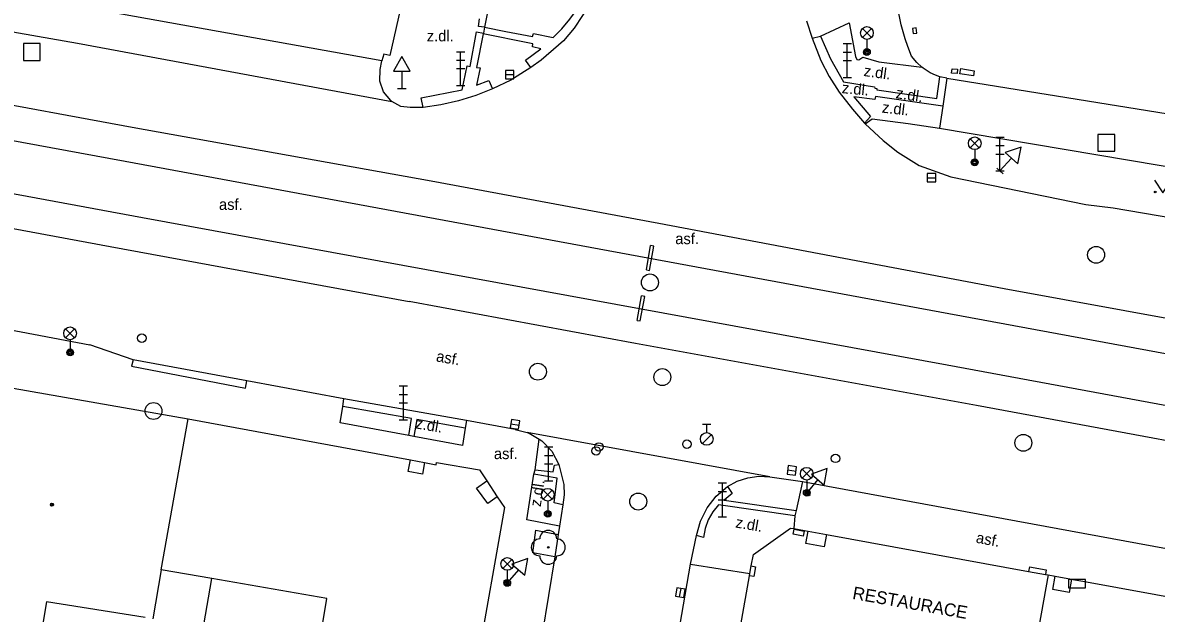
# Model space of a CAD drawing. Extents: x -596229 to -595156, y -1161237 to -1159376.
# Drawn here: x -595951.6 to -595884.7, y -1160336.7 to -1160301.9 of the extents above; entities that cross this region are included whole.
import ezdxf

# ---------------------------------------------------------------- set-up
doc = ezdxf.new("R2010")
doc.units = 0
for name, color, linetype in [('Level 22', 7, 'Continuous'), ('Level 24', 7, 'Continuous'), ('Level 26', 7, 'Continuous'), ('Level 27', 7, 'Continuous'), ('Level 28', 7, 'Continuous'), ('Level 31', 7, 'Continuous'), ('Level 33', 7, 'Continuous'), ('Level 34', 7, 'Continuous'), ('Level 36', 7, 'Continuous'), ('Level 39', 7, 'Continuous'), ('silnoproud - povrch.  znaky a  RIS  skut. velikost', 7, 'Continuous'), ('slaboproud - povrch.  znaky a tel. budka skut. velikost', 7, 'Continuous'), ('Specificka linie pasportu komunikaci', 7, 'Continuous'), ('TM - budovy zdene_ betonove - NP', 7, 'Continuous'), ('TM - budovy zdene_ betonove - VP', 7, 'Continuous'), ('TM - chodniky - VP', 7, 'Continuous'), ('TM - komunikace - VP', 7, 'Continuous'), ('TM - MHD - osa koleji', 7, 'Continuous'), ('TM - popis objektu', 7, 'Continuous'), ('TM - popis povrchu', 7, 'Continuous'), ('TM - rozhrani mezi zpev. plochami mezi sebou - VP', 7, 'Continuous'), ('TM - vstup do budovy - zdene_ betonove  - shora neviditelny', 7, 'Continuous')]:
    doc.layers.add(name, color=color, linetype=linetype)

msp = doc.modelspace()

# ---------------------------------------------------------------- linework, layer by layer
at = {"layer": 'Level 22'}
msp.add_circle((-595920.57, -1160332.84), 0.05, dxfattribs=at)
for centre, start, end in [((-595921.07, -1160332.84), 90, 270), ((-595920.57, -1160332.34), 0, 180), ((-595920.07, -1160332.84), 270, 90), ((-595920.57, -1160333.34), 180, 0)]:
    msp.add_arc(centre, 0.5, start, end, dxfattribs=at)
at = {"layer": 'Level 24'}
msp.add_lwpolyline([(-595889.867, -1160335.228), (-595888.867, -1160335.228), (-595888.867, -1160334.728), (-595889.867, -1160334.728)], close=True, dxfattribs=at)
at = {"layer": 'Level 26'}
for points in [[(-595951.54, -1160304.09), (-595950.54, -1160304.09), (-595950.54, -1160303.09), (-595951.54, -1160303.09)], [(-595888.14, -1160309.46), (-595887.14, -1160309.46), (-595887.14, -1160308.46), (-595888.14, -1160308.46)]]:
    msp.add_lwpolyline(points, close=True, dxfattribs=at)
at = {"layer": 'Level 27'}
for p, q in [((-595923.1, -1160304.93), (-595922.6, -1160304.93)), ((-595898.21, -1160311.02), (-595897.71, -1160311.02)), ((-595922.776, -1160325.538), (-595922.284, -1160325.622)), ((-595906.448, -1160328.265), (-595905.952, -1160328.335)), ((-595912.823, -1160335.766), (-595912.737, -1160335.274))]:
    msp.add_line(p, q, dxfattribs=at)
for points in [[(-595923.1, -1160305.18), (-595922.6, -1160305.18), (-595922.6, -1160304.68), (-595923.1, -1160304.68)], [(-595898.21, -1160311.27), (-595897.71, -1160311.27), (-595897.71, -1160310.77), (-595898.21, -1160310.77)], [(-595922.819, -1160325.784), (-595922.326, -1160325.869), (-595922.241, -1160325.376), (-595922.734, -1160325.291)], [(-595906.483, -1160328.513), (-595905.987, -1160328.583), (-595905.917, -1160328.087), (-595906.413, -1160328.017)], [(-595912.577, -1160335.809), (-595912.491, -1160335.317), (-595912.983, -1160335.231), (-595913.069, -1160335.723)]]:
    msp.add_lwpolyline(points, close=True, dxfattribs=at)
for centre in [(-595888.25, -1160315.57), (-595914.57, -1160317.2), (-595921.18, -1160322.47), (-595913.84, -1160322.79), (-595943.86, -1160324.79), (-595892.54, -1160326.67), (-595915.26, -1160330.14)]:
    msp.add_circle(centre, 0.5, dxfattribs=at)
at = {"layer": 'Level 28'}
for p, q in [((-595911.47, -1160325.565), (-595910.97, -1160325.565)), ((-595911.22, -1160326.065), (-595911.22, -1160325.565)), ((-595911.478, -1160326.712), (-595910.948, -1160326.182))]:
    msp.add_line(p, q, dxfattribs=at)
for centre, radius in [((-595944.55, -1160320.49), 0.25), ((-595911.22, -1160326.44), 0.375), ((-595912.39, -1160326.75), 0.25), ((-595903.62, -1160327.59), 0.25)]:
    msp.add_circle(centre, radius, dxfattribs=at)
at = {"layer": 'Level 31'}
for centre in [(-595917.75, -1160327.15), (-595917.58, -1160326.91)]:
    msp.add_circle(centre, 0.25, dxfattribs=at)
at = {"layer": 'Level 33'}
for p, q in [((-595902.035, -1160302.74), (-595901.505, -1160302.21)), ((-595902.035, -1160302.21), (-595901.505, -1160302.74)), ((-595901.77, -1160302.85), (-595901.77, -1160303.6)), ((-595925.99, -1160303.58), (-595925.49, -1160303.58)), ((-595925.74, -1160305.58), (-595925.74, -1160303.58)), ((-595903.18, -1160303.1), (-595902.68, -1160303.1)), ((-595902.93, -1160305.1), (-595902.93, -1160303.1)), ((-595925.99, -1160304.08), (-595925.49, -1160304.08)), ((-595903.18, -1160303.6), (-595902.68, -1160303.6)), ((-595903.18, -1160304.1), (-595902.68, -1160304.1)), ((-595925.99, -1160304.58), (-595925.49, -1160304.58)), ((-595925.99, -1160305.58), (-595925.49, -1160305.58)), ((-595903.18, -1160305.1), (-595902.68, -1160305.1)), ((-595895.675, -1160309.25), (-595895.145, -1160308.72)), ((-595895.675, -1160308.72), (-595895.145, -1160309.25)), ((-595894.17, -1160308.62), (-595893.67, -1160308.62)), ((-595893.92, -1160310.62), (-595893.92, -1160308.62)), ((-595895.41, -1160309.36), (-595895.41, -1160310.11)), ((-595894.17, -1160309.12), (-595893.67, -1160309.12)), ((-595894.17, -1160309.62), (-595893.67, -1160309.62)), ((-595894.17, -1160310.62), (-595893.67, -1160310.62)), ((-595949.045, -1160320.47), (-595948.515, -1160319.94)), ((-595949.045, -1160319.94), (-595948.515, -1160320.47)), ((-595948.78, -1160320.58), (-595948.78, -1160321.33)), ((-595929.37, -1160323.31), (-595928.87, -1160323.31)), ((-595929.12, -1160325.31), (-595929.12, -1160323.31)), ((-595929.37, -1160323.81), (-595928.87, -1160323.81)), ((-595929.37, -1160324.31), (-595928.87, -1160324.31)), ((-595929.37, -1160325.31), (-595928.87, -1160325.31)), ((-595920.8, -1160326.91), (-595920.3, -1160326.91)), ((-595920.55, -1160328.91), (-595920.55, -1160326.91)), ((-595920.8, -1160327.41), (-595920.3, -1160327.41)), ((-595920.8, -1160327.91), (-595920.3, -1160327.91)), ((-595905.585, -1160328.76), (-595905.055, -1160328.23)), ((-595905.585, -1160328.23), (-595905.055, -1160328.76)), ((-595920.8, -1160328.91), (-595920.3, -1160328.91)), ((-595905.32, -1160328.87), (-595905.32, -1160329.62)), ((-595920.865, -1160330), (-595920.335, -1160329.47)), ((-595920.865, -1160329.47), (-595920.335, -1160330)), ((-595910.55, -1160329.04), (-595910.05, -1160329.04)), ((-595910.55, -1160329.54), (-595910.05, -1160329.54)), ((-595910.3, -1160331.04), (-595910.3, -1160329.04)), ((-595920.6, -1160330.11), (-595920.6, -1160330.86)), ((-595910.55, -1160330.04), (-595910.05, -1160330.04)), ((-595910.55, -1160331.04), (-595910.05, -1160331.04)), ((-595923.255, -1160334.08), (-595922.725, -1160333.55)), ((-595923.255, -1160333.55), (-595922.725, -1160334.08)), ((-595922.99, -1160334.19), (-595922.99, -1160334.94))]:
    msp.add_line(p, q, dxfattribs=at)
for centre, radius in [((-595901.77, -1160302.475), 0.375), ((-595901.77, -1160303.6), 0.2), ((-595901.77, -1160303.6), 0.145), ((-595901.77, -1160303.6), 0.0876), ((-595895.41, -1160308.985), 0.375), ((-595895.41, -1160310.11), 0.2), ((-595895.41, -1160310.11), 0.145), ((-595895.41, -1160310.11), 0.0876), ((-595948.78, -1160320.205), 0.375), ((-595948.78, -1160321.33), 0.2), ((-595948.78, -1160321.33), 0.145), ((-595948.78, -1160321.33), 0.0876), ((-595905.32, -1160328.495), 0.375), ((-595920.6, -1160329.735), 0.375), ((-595905.32, -1160329.62), 0.2), ((-595905.32, -1160329.62), 0.145), ((-595905.32, -1160329.62), 0.0876), ((-595920.6, -1160330.86), 0.2), ((-595920.6, -1160330.86), 0.145), ((-595920.6, -1160330.86), 0.0876), ((-595922.99, -1160333.815), 0.375), ((-595922.99, -1160334.94), 0.2), ((-595922.99, -1160334.94), 0.145), ((-595922.99, -1160334.94), 0.0876)]:
    msp.add_circle(centre, radius, dxfattribs=at)
at = {"layer": 'Level 34'}
for p, q in [((-595929.21, -1160304.732), (-595929.21, -1160305.75)), ((-595929.46, -1160305.75), (-595928.96, -1160305.75)), ((-595893.239, -1160309.863), (-595893.92, -1160310.62)), ((-595894.106, -1160310.453), (-595893.734, -1160310.787)), ((-595904.666, -1160328.84), (-595905.32, -1160329.62)), ((-595905.512, -1160329.459), (-595905.128, -1160329.781)), ((-595922.336, -1160334.16), (-595922.99, -1160334.94)), ((-595923.182, -1160334.779), (-595922.798, -1160335.101))]:
    msp.add_line(p, q, dxfattribs=at)
for points in [[(-595929.71, -1160304.732), (-595928.71, -1160304.732), (-595929.21, -1160303.866)], [(-595893.611, -1160309.529), (-595892.867, -1160310.198), (-595892.66, -1160309.22)], [(-595905.049, -1160328.519), (-595904.283, -1160329.162), (-595904.109, -1160328.177)], [(-595922.719, -1160333.839), (-595921.953, -1160334.482), (-595921.779, -1160333.497)]]:
    msp.add_lwpolyline(points, close=True, dxfattribs=at)
at = {"layer": 'Level 36'}
msp.add_lwpolyline([(-595884.81, -1160311.16), (-595884.31, -1160311.91), (-595883.81, -1160311.16)], dxfattribs=at)
msp.add_circle((-595884.76, -1160311.86), 0.05, dxfattribs=at)
at = {"layer": 'Level 39'}
for radius in [0.09, 0.0398]:
    msp.add_circle((-595949.85, -1160330.32), radius, dxfattribs=at)
at = {"layer": 'silnoproud - povrch.  znaky a  RIS  skut. velikost'}
for points in [[(-595899.09, -1160302.2), (-595899.05, -1160302.51), (-595898.82, -1160302.48), (-595898.86, -1160302.17), (-595899.09, -1160302.2)], [(-595896.75, -1160304.59), (-595896.43, -1160304.62), (-595896.45, -1160304.87), (-595896.77, -1160304.84), (-595896.75, -1160304.59)], [(-595896.23, -1160304.58), (-595895.44, -1160304.7), (-595895.49, -1160305), (-595896.28, -1160304.88), (-595896.23, -1160304.58)], [(-595905.53, -1160332.17), (-595906.12, -1160332.07), (-595906.06, -1160331.77)], [(-595906.06, -1160331.77), (-595905.47, -1160331.88)], [(-595905.47, -1160331.88), (-595905.53, -1160332.17)], [(-595908.59, -1160333.94), (-595908.34, -1160333.98), (-595908.45, -1160334.57), (-595908.69, -1160334.53)]]:
    msp.add_lwpolyline(points, dxfattribs=at)
at = {"layer": 'slaboproud - povrch.  znaky a tel. budka skut. velikost'}
for points in [[(-595892.18, -1160333.99), (-595892.23, -1160334.26)], [(-595892.18, -1160333.99), (-595891.19, -1160334.17), (-595891.24, -1160334.44)]]:
    msp.add_lwpolyline(points, dxfattribs=at)
at = {"layer": 'Specificka linie pasportu komunikaci'}
msp.add_lwpolyline([(-595907.49, -1160328.67), (-595921.82, -1160326.06)], dxfattribs=at)
at = {"layer": 'TM - budovy zdene_ betonove - NP'}
for points in [[(-595928.83, -1160328.36), (-595928.7, -1160327.68)], [(-595927.87, -1160327.83), (-595927.99, -1160328.52)], [(-595924.8, -1160329.34), (-595924.2, -1160328.91)], [(-595923.58, -1160329.85), (-595924.14, -1160330.25)], [(-595905.38, -1160332.61), (-595905.24, -1160331.89)], [(-595904.16, -1160332.09), (-595904.3, -1160332.81)], [(-595890.81, -1160335.32), (-595890.66, -1160334.54)], [(-595889.69, -1160334.72), (-595889.83, -1160335.5)]]:
    msp.add_lwpolyline(points, dxfattribs=at)
at = {"layer": 'TM - budovy zdene_ betonove - VP'}
for points in [[(-595956.77, -1160322.63), (-595941.81, -1160325.25)], [(-595943.41, -1160334.17), (-595941.81, -1160325.25)], [(-595941.81, -1160325.25), (-595928.7, -1160327.68)], [(-595928.7, -1160327.68), (-595927.87, -1160327.83)], [(-595927.87, -1160327.83), (-595927.18, -1160327.96), (-595927.16, -1160327.84), (-595924.63, -1160328.26)], [(-595924.63, -1160328.26), (-595924.2, -1160328.91)], [(-595924.2, -1160328.91), (-595923.58, -1160329.85)], [(-595923.58, -1160329.85), (-595923.15, -1160330.49)], [(-595923.15, -1160330.49), (-595924.78, -1160339.74)], [(-595908.47, -1160333.27), (-595906.28, -1160331.7)], [(-595906.28, -1160331.7), (-595906.09, -1160331.73)], [(-595906.09, -1160331.73), (-595905.46, -1160331.85), (-595905.24, -1160331.89)], [(-595905.24, -1160331.89), (-595904.16, -1160332.09)], [(-595904.16, -1160332.09), (-595892.23, -1160334.26)], [(-595908.59, -1160333.94), (-595908.47, -1160333.27)], [(-595943.41, -1160334.17), (-595943.9, -1160337.05)], [(-595940.42, -1160334.68), (-595943.41, -1160334.17)], [(-595908.67, -1160334.39), (-595908.59, -1160333.94)], [(-595892.23, -1160334.26), (-595891.24, -1160334.44)], [(-595942.3, -1160345.61), (-595940.42, -1160334.68)], [(-595933.63, -1160335.85), (-595940.42, -1160334.68)], [(-595911.77, -1160351.88), (-595908.69, -1160334.53)], [(-595908.69, -1160334.53), (-595908.67, -1160334.39)], [(-595891.07, -1160334.47), (-595892.83, -1160344.23)], [(-595891.24, -1160334.44), (-595891.07, -1160334.47)], [(-595891.07, -1160334.47), (-595890.66, -1160334.54)], [(-595890.66, -1160334.54), (-595889.69, -1160334.72)], [(-595889.69, -1160334.72), (-595889.63, -1160334.73), (-595889.04, -1160334.84), (-595882.68, -1160336)], [(-595950.17, -1160336.06), (-595951.55, -1160344.29)], [(-595944.36, -1160336.98), (-595950.17, -1160336.06)], [(-595935.45, -1160346.86), (-595933.63, -1160335.85)]]:
    msp.add_lwpolyline(points, dxfattribs=at)
at = {"layer": 'TM - chodniky - VP'}
for points in [[(-595898.53, -1160304.49), (-595898.83, -1160304.22), (-595899.13, -1160303.85), (-595899.35, -1160303.28), (-595899.52, -1160302.81), (-595899.74, -1160302), (-595899.98, -1160300.83), (-595900.07, -1160299.26), (-595900.21, -1160296.89), (-595900.18, -1160294.97), (-595900.13, -1160294.26), (-595900, -1160292.8), (-595899.79, -1160291.39), (-595899.25, -1160288.22)], [(-595897.46, -1160305.06), (-595897.72, -1160304.97), (-595898.03, -1160304.83), (-595898.45, -1160304.56), (-595898.53, -1160304.49)], [(-595897.05, -1160305.14), (-595897.46, -1160305.06)], [(-595897.05, -1160305.14), (-595861.53, -1160310.87)], [(-595901.87, -1160307.83), (-595901.47, -1160307.55), (-595899.33, -1160307.81), (-595897.49, -1160308.09)], [(-595897.49, -1160308.09), (-595862.23, -1160314.03), (-595856.37, -1160314.89)], [(-595920.19, -1160333.4), (-595921.48, -1160333.16), (-595921.3, -1160331.83), (-595919.98, -1160332.09)]]:
    msp.add_lwpolyline(points, dxfattribs=at)
at = {"layer": 'TM - komunikace - VP'}
for points in [[(-595930.38, -1160304.12), (-595959.59, -1160298.87)], [(-595918.05, -1160300.69), (-595919.05, -1160302.19), (-595919.68, -1160302.93), (-595919.97, -1160303.19), (-595920.99, -1160304.08), (-595921.59, -1160304.52)], [(-595905.33, -1160301.75), (-595905.01, -1160302.79)], [(-595905.01, -1160302.79), (-595904.48, -1160304.1), (-595903.99, -1160305.04), (-595903.4, -1160305.97)], [(-595929.8, -1160306.51), (-595929.86, -1160306.47), (-595930.29, -1160305.95), (-595930.51, -1160305.31), (-595930.49, -1160304.63), (-595930.38, -1160304.12)], [(-595921.59, -1160304.52), (-595922.78, -1160305.26), (-595923.86, -1160305.77)], [(-595923.86, -1160305.77), (-595924.85, -1160306.16), (-595925.86, -1160306.48), (-595926.9, -1160306.72), (-595927.95, -1160306.87)], [(-595903.4, -1160305.97), (-595902.62, -1160306.98), (-595901.91, -1160307.79)], [(-595927.95, -1160306.87), (-595928.71, -1160306.87), (-595929.27, -1160306.81), (-595929.8, -1160306.51)], [(-595901.91, -1160307.79), (-595901.87, -1160307.83)], [(-595901.87, -1160307.83), (-595900.81, -1160308.83), (-595899.95, -1160309.52), (-595898.69, -1160310.29), (-595896.81, -1160310.97), (-595888.85, -1160312.6), (-595887.25, -1160312.8)], [(-595887.25, -1160312.8), (-595862.4, -1160317.03), (-595857.19, -1160317.91), (-595834.92, -1160321.59)], [(-595959.38, -1160318.66), (-595947.62, -1160320.89)], [(-595945.06, -1160321.77), (-595947.62, -1160320.89)], [(-595938.36, -1160323.01), (-595945.06, -1160321.77)], [(-595932.63, -1160324.07), (-595938.36, -1160323.01)], [(-595925.4, -1160325.36), (-595932.63, -1160324.07)], [(-595922.53, -1160325.88), (-595925.4, -1160325.36)], [(-595922.53, -1160325.88), (-595921.82, -1160326.06)], [(-595921.82, -1160326.06), (-595921.69, -1160326.1), (-595921.1, -1160326.46)], [(-595921.1, -1160326.46), (-595920.95, -1160326.55), (-595920.35, -1160327.17), (-595919.94, -1160327.94)], [(-595919.94, -1160327.94), (-595919.66, -1160329.12), (-595919.64, -1160329.73), (-595919.71, -1160330.33)], [(-595910, -1160329.24), (-595909.42, -1160328.93), (-595908.8, -1160328.73), (-595908.15, -1160328.64), (-595907.49, -1160328.67)], [(-595907.49, -1160328.67), (-595905.58, -1160328.96)], [(-595905.58, -1160328.96), (-595879.39, -1160333.77)], [(-595911.82, -1160332.14), (-595911.58, -1160331.3), (-595911.19, -1160330.51), (-595910.66, -1160329.82), (-595910, -1160329.24)], [(-595919.71, -1160330.33), (-595919.9, -1160331.59)], [(-595919.9, -1160331.59), (-595919.98, -1160332.09)], [(-595919.98, -1160332.09), (-595920.19, -1160333.4)], [(-595912.17, -1160333.83), (-595911.82, -1160332.14)], [(-595920.19, -1160333.4), (-595921.31, -1160340.24)], [(-595917.61, -1160365.38), (-595912.17, -1160333.83)]]:
    msp.add_lwpolyline(points, dxfattribs=at)
at = {"layer": 'TM - MHD - osa koleji'}
for points in [[(-596044.18, -1160291.82), (-595993.89, -1160301.15), (-595945.53, -1160310.05), (-595896.94, -1160319.03), (-595843.66, -1160328.88)], [(-596044.78, -1160294.79), (-595995.16, -1160304), (-595944.51, -1160313.37), (-595897.04, -1160322.06), (-595844.44, -1160331.81)]]:
    msp.add_lwpolyline(points, dxfattribs=at)
at = {"layer": 'TM - rozhrani mezi zpev. plochami mezi sebou - VP'}
for points in [[(-595982.96, -1160296.99), (-595948.34, -1160303.08), (-595929.8, -1160306.51)], [(-595924.08, -1160300.85), (-595924.33, -1160302.14)], [(-595920.28, -1160302.75), (-595920.021, -1160302.48), (-595919.77, -1160302.22), (-595919.3, -1160301.66), (-595918.87, -1160301.06), (-595918.49, -1160300.43), (-595918.05, -1160300.69)], [(-595929.3, -1160301.11), (-595929.91, -1160303.8), (-595930.28, -1160303.73), (-595930.38, -1160304.12)], [(-595924.69, -1160302.09), (-595924.62, -1160301.64)], [(-595924.33, -1160302.14), (-595924.69, -1160302.09)], [(-595924.33, -1160302.14), (-595924.4, -1160302.48)], [(-595924.33, -1160302.14), (-595923.08, -1160302.38), (-595921.5, -1160302.69), (-595921.45, -1160302.51), (-595920.28, -1160302.75)], [(-595904.5, -1160302.67), (-595902.81, -1160301.88), (-595902.45, -1160303.86), (-595902.37, -1160304.04), (-595902.24, -1160304.05), (-595902.01, -1160303.91), (-595901.06, -1160304.18), (-595898.53, -1160304.49)], [(-595927.95, -1160306.87), (-595928.06, -1160306.31), (-595925.65, -1160305.84), (-595925.36, -1160304.41), (-595925.18, -1160304.46), (-595924.8, -1160302.41), (-595924.4, -1160302.48)], [(-595924.41, -1160302.53), (-595924.8, -1160304.51), (-595924.59, -1160304.54), (-595924.8, -1160305.55), (-595924.07, -1160305.28), (-595923.86, -1160305.77)], [(-595924.4, -1160302.48), (-595924.41, -1160302.53)], [(-595921.59, -1160304.52), (-595921.91, -1160304.08), (-595921.01, -1160303.41), (-595921.51, -1160303.3), (-595921.48, -1160303.11), (-595921.68, -1160303.07), (-595924.41, -1160302.53)], [(-595905.01, -1160302.79), (-595904.5, -1160302.67)], [(-595904.5, -1160302.67), (-595903.92, -1160304.01), (-595903.16, -1160305.36), (-595901.32, -1160305.65)], [(-595945.12, -1160308.06), (-595965.16, -1160304.36)], [(-595901.32, -1160305.65), (-595901.31, -1160305.73), (-595901.18, -1160305.75), (-595901.19, -1160305.83), (-595897.65, -1160306.34), (-595897.46, -1160305.06)], [(-595897.05, -1160305.14), (-595897.3, -1160306.79)], [(-595897.3, -1160306.79), (-595901.27, -1160306.23), (-595901.3, -1160306.41), (-595902.54, -1160306.24), (-595901.56, -1160307.41), (-595901.91, -1160307.79)], [(-595897.3, -1160306.79), (-595897.49, -1160308.09)], [(-595927.47, -1160311.23), (-595945.12, -1160308.06)], [(-595966.67, -1160311.33), (-595946.41, -1160315.07)], [(-595914.04, -1160313.73), (-595927.47, -1160311.23)], [(-595893.68, -1160317.58), (-595914.04, -1160313.73)], [(-595946.41, -1160315.07), (-595928.77, -1160318.32)], [(-595914.77, -1160316.46), (-595914.6, -1160316.49), (-595914.35, -1160315.05), (-595914.53, -1160315.02)], [(-595914.77, -1160316.46), (-595914.53, -1160315.02)], [(-595872.54, -1160321.43), (-595893.68, -1160317.58)], [(-595915.32, -1160319.44), (-595915.06, -1160318)], [(-595915.32, -1160319.44), (-595915.14, -1160319.47), (-595914.87, -1160318.04), (-595915.06, -1160318)], [(-595915.42, -1160320.81), (-595928.77, -1160318.32)], [(-595895.31, -1160324.47), (-595915.42, -1160320.81)], [(-595945.06, -1160321.77), (-595945.16, -1160322.15), (-595938.44, -1160323.45), (-595938.36, -1160323.01)], [(-595932.7, -1160324.52), (-595932.63, -1160324.07)], [(-595928.8, -1160326.24), (-595932.84, -1160325.48), (-595932.7, -1160324.52)], [(-595928.8, -1160326.24), (-595928.63, -1160325.24), (-595932.7, -1160324.52)], [(-595873.66, -1160328.47), (-595895.31, -1160324.47)], [(-595925.47, -1160325.81), (-595928.33, -1160325.29), (-595928.5, -1160326.29)], [(-595925.4, -1160325.36), (-595925.47, -1160325.81)], [(-595928.5, -1160326.29), (-595928.8, -1160326.24)], [(-595925.47, -1160325.81), (-595925.64, -1160326.83), (-595928.5, -1160326.29)], [(-595921.35, -1160328.26), (-595921.1, -1160326.46)], [(-595921.43, -1160328.52), (-595921.35, -1160328.26)], [(-595921.35, -1160328.26), (-595920.28, -1160328.39), (-595920.21, -1160327.98), (-595919.94, -1160327.94)], [(-595919.9, -1160331.59), (-595921.84, -1160331.22), (-595921.43, -1160328.52)], [(-595919.71, -1160330.33), (-595920.22, -1160330.21), (-595920.05, -1160328.75), (-595921.43, -1160328.52)], [(-595905.58, -1160328.96), (-595905.95, -1160330.66)], [(-595910, -1160329.24), (-595909.72, -1160329.67), (-595910.2, -1160330.05), (-595905.95, -1160330.66)], [(-595906.02, -1160330.97), (-595910.53, -1160330.32), (-595910.87, -1160330.74), (-595911.13, -1160331.21), (-595911.32, -1160331.72), (-595911.42, -1160332.25), (-595911.82, -1160332.14)], [(-595906.02, -1160330.97), (-595906.09, -1160331.73)], [(-595905.95, -1160330.66), (-595906.02, -1160330.97)], [(-595912.17, -1160333.83), (-595908.67, -1160334.39)]]:
    msp.add_lwpolyline(points, dxfattribs=at)
at = {"layer": 'TM - vstup do budovy - zdene_ betonove  - shora neviditelny'}
for points in [[(-595927.99, -1160328.52), (-595928.83, -1160328.36)], [(-595924.14, -1160330.25), (-595924.8, -1160329.34)], [(-595904.3, -1160332.81), (-595905.38, -1160332.61)], [(-595889.83, -1160335.5), (-595890.81, -1160335.32)]]:
    msp.add_lwpolyline(points, dxfattribs=at)

# ---------------------------------------------------------------- texts
at = {"layer": 'TM - popis objektu'}
msp.add_text('RESTAURACE', height=0.75, rotation=350, dxfattribs=at).set_placement((-595902.66, -1160335.88))
at = {"layer": 'TM - popis povrchu'}
for s, p in [('z.dl.', (-595927.74, -1160302.97)), ('asf.', (-595940, -1160312.92)), ('asf.', (-595913.08, -1160314.94)), ('asf.', (-595923.78, -1160327.63))]:
    msp.add_text(s, height=0.65, dxfattribs=at).set_placement(p)
for s, rotation, p in [('z.dl.', 351.98, (-595901.99, -1160305.01)), ('z.dl.', 354.37, (-595903.27, -1160306.02)), ('z.dl.', 351.05836, (-595900.09, -1160306.32)), ('z.dl.', 353.34, (-595900.91, -1160307.17)), ('asf.', 349.59166, (-595927.22, -1160321.85)), ('z.dl.', 350.26462, (-595928.44, -1160325.81)), ('z.dl.', 81.34245, (-595921.02, -1160330.47)), ('z.dl.', 350, (-595909.56, -1160331.66)), ('asf.', 349.44891, (-595895.37, -1160332.56))]:
    msp.add_text(s, height=0.65, rotation=rotation, dxfattribs=at).set_placement(p)

doc.saveas('drawing.dxf')
